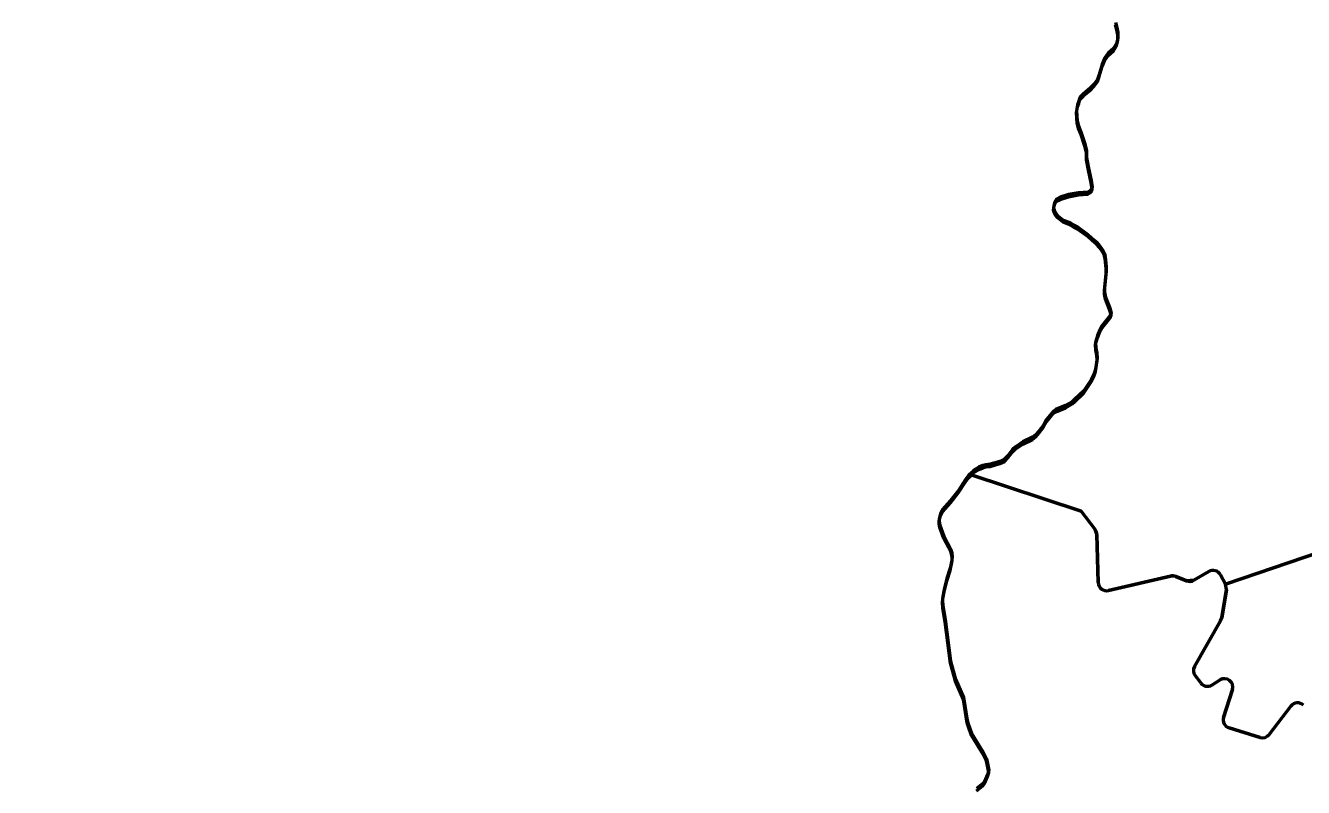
# Model space of a CAD drawing. Extents: x -1643653 to 4543381, y 1624270 to 13878484.
# Drawn here: x 814225 to 815755, y 9016488 to 9017400 of the extents above; entities that cross this region are included whole.
import ezdxf

# ---------------------------------------------------------------- set-up
doc = ezdxf.new("R2010")
doc.units = 0
doc.header["$LTSCALE"] = 160
doc.layers.add('60', color=7, linetype='Continuous', lineweight=13)

msp = doc.modelspace()

# ---------------------------------------------------------------- linework, layer by layer
at = {"layer": '60', "lineweight": 53}
for p, q in [((815507.3, 9016790.7), (815509, 9016733.1)), ((815623.5, 9016735.9), (815641.4, 9016746.4)), ((815521.2, 9016723.6), (815595.7, 9016740.9)), ((815601.7, 9016740.5), (815614.7, 9016735.3)), ((815655.2, 9016742.5), (815661.3, 9016731.3)), ((815662.4, 9016724.9), (815656.8, 9016691.1)), ((815655.5, 9016687.4), (815624.3, 9016632.8)), ((815631.9, 9016612.9), (815625, 9016621.7)), ((815625, 9016621.7), (815631.9, 9016612.9)), ((815654.9, 9016616.5), (815645, 9016610.5)), ((815645, 9016610.5), (815654.9, 9016616.5)), ((815659.1, 9016571.7), (815669.6, 9016605)), ((815669.6, 9016605), (815659.1, 9016571.7)), ((815739.7, 9016585.2), (815713.6, 9016551.2)), ((815713.6, 9016551.2), (815739.7, 9016585.2)), ((815702.7, 9016547.7), (815665.7, 9016559.1)), ((815665.7, 9016559.1), (815702.7, 9016547.7))]:
    msp.add_line(p, q, dxfattribs=at)
for points in [[(815529.7, 9017403.4), (815531.3, 9017397.5), (815532.3, 9017391.5), (815532.3, 9017384.7), (815531, 9017378.3), (815527.3, 9017372.3), (815521, 9017366.8), (815516.8, 9017361.1), (815513.7, 9017353.7), (815510.2, 9017341.4), (815508.1, 9017335.5), (815503.9, 9017329.5), (815499.5, 9017324.9), (815491.2, 9017318.3), (815487.3, 9017314.3), (815486.6, 9017313), (815485.8, 9017309.3), (815484, 9017305.1), (815483.1, 9017298)], [(815529.7, 9017403.4), (815531.3, 9017397.5), (815532.3, 9017391.5), (815532.3, 9017384.7), (815531, 9017378.3), (815527.3, 9017372.3), (815521, 9017366.8), (815516.8, 9017361.1), (815513.7, 9017353.7), (815510.2, 9017341.4), (815508.1, 9017335.5), (815503.9, 9017329.5), (815499.5, 9017324.9), (815491.2, 9017318.3), (815487.3, 9017314.3), (815486.6, 9017313), (815485.8, 9017309.3), (815484, 9017305.1), (815483.1, 9017298)], [(815483.1, 9017295.4), (815484, 9017302.5), (815485.8, 9017306.7), (815486.6, 9017310.4), (815487.3, 9017311.7), (815491.2, 9017315.7), (815499.5, 9017322.2), (815503.9, 9017326.8), (815508.1, 9017332.8), (815510.2, 9017338.8), (815513.7, 9017351.1), (815516.8, 9017358.5), (815521, 9017364.2), (815527.3, 9017369.7), (815531, 9017375.7), (815532.3, 9017382.1), (815532.3, 9017388.9), (815531.3, 9017394.8), (815529.7, 9017400.8)], [(815483.1, 9017298), (815483.7, 9017285.7), (815485.3, 9017279.7), (815488.1, 9017272.8), (815493, 9017258.2), (815495, 9017250.1)], [(815483.1, 9017298), (815483.7, 9017285.7), (815485.3, 9017279.7), (815488.1, 9017272.8), (815493, 9017258.2), (815495, 9017250.1)], [(815495, 9017247.5), (815493, 9017255.6), (815488.1, 9017270.2), (815485.3, 9017277.1), (815483.7, 9017283.1), (815483.1, 9017295.4)], [(815495, 9017250.1), (815495, 9017250.1), (815495.1, 9017241.9), (815497.2, 9017229.4), (815500.6, 9017214.3), (815501.6, 9017206.3), (815501.3, 9017204.8), (815498.9, 9017202.2), (815496.4, 9017200.5), (815485.3, 9017199.8), (815473.2, 9017197.5), (815463.4, 9017194.3), (815459.1, 9017192.2), (815457, 9017188.8), (815455.9, 9017184.7), (815455.5, 9017181.5), (815456.1, 9017179.4), (815458.3, 9017175.2), (815460.8, 9017172.2), (815467, 9017167.1), (815475, 9017164.1), (815480.2, 9017160.8), (815484.1, 9017158.9), (815496.7, 9017150), (815501.2, 9017145.6), (815507.4, 9017140.5), (815510.7, 9017136.7)], [(815495, 9017250.1), (815495, 9017250.1), (815495.1, 9017241.9), (815497.2, 9017229.4), (815500.6, 9017214.3), (815501.6, 9017206.3), (815501.3, 9017204.8), (815498.9, 9017202.2), (815496.4, 9017200.5), (815485.3, 9017199.8), (815473.2, 9017197.5), (815463.4, 9017194.3), (815459.1, 9017192.2), (815457, 9017188.8), (815455.9, 9017184.7), (815455.5, 9017181.5), (815456.1, 9017179.4), (815458.3, 9017175.2), (815460.8, 9017172.2), (815467, 9017167.1), (815475, 9017164.1), (815480.2, 9017160.8), (815484.1, 9017158.9), (815496.7, 9017150), (815501.2, 9017145.6), (815507.4, 9017140.5), (815510.7, 9017136.7)], [(815510.7, 9017134.1), (815507.4, 9017137.9), (815501.2, 9017143), (815496.7, 9017147.4), (815484.1, 9017156.3), (815480.2, 9017158.2), (815475, 9017161.5), (815467, 9017164.5), (815460.8, 9017169.6), (815458.3, 9017172.6), (815456.1, 9017176.8), (815455.5, 9017178.9), (815455.9, 9017182.1), (815457, 9017186.2), (815459.1, 9017189.6), (815463.4, 9017191.6), (815473.2, 9017194.8), (815485.3, 9017197.2), (815496.4, 9017197.9), (815498.9, 9017199.6), (815501.3, 9017202.2), (815501.6, 9017203.7), (815500.6, 9017211.7), (815497.2, 9017226.8), (815495.1, 9017239.3), (815495, 9017247.5), (815495, 9017247.5), (815495, 9017247.5)], [(815510.7, 9017136.7), (815514.2, 9017131.6), (815516.3, 9017126.9), (815517.3, 9017123.2), (815518.6, 9017111.4), (815518.5, 9017105.7), (815516.3, 9017085.7), (815516.3, 9017080.8), (815517.5, 9017074.9), (815522.6, 9017062.8), (815524.2, 9017057.8), (815524.3, 9017055.9), (815523.1, 9017052.7), (815513.7, 9017040.7), (815511, 9017035.7), (815508.2, 9017028.8), (815505.9, 9017020.9), (815506, 9017013.8), (815507.3, 9017008.1), (815507.9, 9017001.9), (815505.6, 9016988.2), (815504.3, 9016983.6), (815500.7, 9016976), (815491.6, 9016962.8), (815480.7, 9016952.1), (815477.6, 9016949.6), (815469.9, 9016945), (815458.3, 9016940.3), (815455.1, 9016938.1), (815447, 9016928.2), (815443.3, 9016921.7), (815437.8, 9016914.4), (815434.2, 9016910.2), (815430.4, 9016907), (815418.8, 9016901.6), (815409.4, 9016895.3), (815406.2, 9016892.3)], [(815510.7, 9017136.7), (815514.2, 9017131.6), (815516.3, 9017126.9), (815517.3, 9017123.2), (815518.6, 9017111.4), (815518.5, 9017105.7), (815516.3, 9017085.7), (815516.3, 9017080.8), (815517.5, 9017074.9), (815522.6, 9017062.8), (815524.2, 9017057.8), (815524.3, 9017055.9), (815523.1, 9017052.7), (815513.7, 9017040.7), (815511, 9017035.7), (815508.2, 9017028.8), (815505.9, 9017020.9), (815506, 9017013.8), (815507.3, 9017008.1), (815507.9, 9017001.9), (815505.6, 9016988.2), (815504.3, 9016983.6), (815500.7, 9016976), (815491.6, 9016962.8), (815480.7, 9016952.1), (815477.6, 9016949.6), (815469.9, 9016945), (815458.3, 9016940.3), (815455.1, 9016938.1), (815447, 9016928.2), (815443.3, 9016921.7), (815437.8, 9016914.4), (815434.2, 9016910.2), (815430.4, 9016907), (815418.8, 9016901.6), (815409.4, 9016895.3), (815406.2, 9016892.3)], [(815406.2, 9016889.7), (815409.4, 9016892.7), (815418.8, 9016898.9), (815430.4, 9016904.3), (815434.2, 9016907.6), (815437.8, 9016911.8), (815443.3, 9016919), (815447, 9016925.6), (815455.1, 9016935.4), (815458.3, 9016937.7), (815469.9, 9016942.4), (815477.6, 9016947), (815480.7, 9016949.5), (815491.6, 9016960.2), (815500.7, 9016973.4), (815504.3, 9016980.9), (815505.6, 9016985.6), (815507.9, 9016999.3), (815507.3, 9017005.5), (815506, 9017011.2), (815505.9, 9017018.3), (815508.2, 9017026.2), (815511, 9017033.1), (815513.7, 9017038.1), (815523.1, 9017050.1), (815524.3, 9017053.3), (815524.2, 9017055.2), (815522.6, 9017060.2), (815517.5, 9017072.3), (815516.3, 9017078.2), (815516.3, 9017083.1), (815518.5, 9017103.1), (815518.6, 9017108.8), (815517.3, 9017120.5), (815516.3, 9017124.3), (815514.2, 9017129), (815510.7, 9017134.1)], [(815661.3, 9016731.3), (815926.4, 9016821.2), (816281.2, 9017137.3)], [(816281.2, 9017137.3), (815926.4, 9016821.2), (815661.3, 9016731.3)], [(815406.2, 9016892.3), (815400.8, 9016885), (815400.8, 9016885), (815396.9, 9016880.8), (815391.2, 9016878.1), (815379.5, 9016874.8), (815374.6, 9016874.2), (815370.7, 9016873.2), (815366.1, 9016871.1), (815359.9, 9016867.6), (815357.6, 9016864.8), (815353.7, 9016861.1), (815350, 9016856.4), (815341.7, 9016843.4), (815332, 9016831.2), (815322.7, 9016820.4), (815320.2, 9016815.7), (815318.6, 9016809.6), (815318.6, 9016806.1), (815319.5, 9016801.8), (815324.2, 9016788.5), (815332.5, 9016772.9), (815333.7, 9016768.6), (815334.2, 9016764.6), (815333.9, 9016759.6), (815331.8, 9016750.3), (815327.7, 9016737.9), (815324.4, 9016724.8), (815322.9, 9016716.3), (815322.6, 9016712), (815322.9, 9016705.1), (815325.6, 9016688.8), (815332.1, 9016639.1), (815338.2, 9016617.6), (815347.8, 9016595.6), (815352.1, 9016567.9), (815353.5, 9016562.9), (815357.2, 9016552.9), (815371.3, 9016529.9), (815374.8, 9016523.1), (815375.7, 9016520.4), (815377.9, 9016508.6), (815376.4, 9016503.4), (815372.9, 9016495), (815370.8, 9016492.4), (815363.3, 9016486.6)], [(815406.2, 9016892.3), (815400.8, 9016885), (815400.8, 9016885), (815396.9, 9016880.8), (815391.2, 9016878.1), (815379.5, 9016874.8), (815374.6, 9016874.2), (815370.7, 9016873.2), (815366.1, 9016871.1), (815359.9, 9016867.6), (815357.6, 9016864.8), (815355.3, 9016862.6), (815355.7, 9016862.5)], [(815355.3, 9016860), (815357.6, 9016862.2), (815359.9, 9016864.9), (815366.1, 9016868.5), (815370.7, 9016870.6), (815374.6, 9016871.6), (815379.5, 9016872.2), (815391.2, 9016875.5), (815396.9, 9016878.2), (815400.8, 9016882.3), (815400.8, 9016882.3), (815406.2, 9016889.7)], [(815355.3, 9016862.6), (815353.7, 9016861.1), (815350, 9016856.4), (815341.7, 9016843.4), (815332, 9016831.2), (815322.7, 9016820.4), (815320.2, 9016815.7), (815318.6, 9016809.6), (815318.6, 9016806.1), (815319.5, 9016801.8), (815324.2, 9016788.5), (815332.5, 9016772.9), (815333.7, 9016768.6), (815334.2, 9016764.6), (815333.9, 9016759.6), (815331.8, 9016750.3), (815327.7, 9016737.9), (815324.4, 9016724.8), (815322.9, 9016716.3), (815322.6, 9016712), (815322.9, 9016705.1), (815325.6, 9016688.8), (815332.1, 9016639.1), (815338.2, 9016617.6), (815347.8, 9016595.6), (815352.1, 9016567.9), (815353.5, 9016562.9), (815357.2, 9016552.9), (815371.3, 9016529.9), (815374.8, 9016523.1), (815375.7, 9016520.4), (815377.9, 9016508.6), (815376.4, 9016503.4), (815372.9, 9016495), (815370.8, 9016492.4), (815363.3, 9016486.6)], [(815363.3, 9016484), (815370.8, 9016489.8), (815372.9, 9016492.4), (815376.4, 9016500.8), (815377.9, 9016505.9), (815375.7, 9016517.8), (815374.8, 9016520.5), (815371.3, 9016527.3), (815357.2, 9016550.2), (815353.5, 9016560.3), (815352.1, 9016565.3), (815347.8, 9016593), (815338.2, 9016615), (815332.1, 9016636.5), (815325.6, 9016686.2), (815322.9, 9016702.5), (815322.6, 9016709.4), (815322.9, 9016713.7), (815324.4, 9016722.2), (815327.7, 9016735.2), (815331.8, 9016747.7), (815333.9, 9016757), (815334.2, 9016762), (815333.7, 9016766), (815332.5, 9016770.3), (815324.2, 9016785.9), (815319.5, 9016799.2), (815318.6, 9016803.4), (815318.6, 9016807), (815320.2, 9016813.1), (815322.7, 9016817.8), (815332, 9016828.6), (815341.7, 9016840.8), (815350, 9016853.8), (815353.7, 9016858.5), (815355.3, 9016860)], [(815509, 9016733.1), (815507.3, 9016790.7), (815505.3, 9016796.5), (815488.5, 9016818.5), (815355.7, 9016862.5), (815355.3, 9016862.6)], [(815355.7, 9016862.5), (815488.5, 9016818.5), (815505.3, 9016796.5)], [(815641.4, 9016746.4), (815623.5, 9016735.9), (815614.7, 9016735.3), (815601.7, 9016740.5), (815595.7, 9016740.9), (815521.2, 9016723.6)], [(815624.3, 9016632.8), (815655.5, 9016687.4), (815656.8, 9016691.1), (815662.4, 9016724.9), (815661.3, 9016731.3), (815655.2, 9016742.5)]]:
    msp.add_lwpolyline(points, dxfattribs=at)
for centre, start, end in [((815497.4, 9016790.4), 1.606, 37.3757), ((815646.4, 9016737.7), 28.5513, 120.2165), ((815646.4, 9016737.7), 28.5513, 120.2165), ((815519, 9016733.3), 181.606, 283.1064), ((815519, 9016733.3), 181.606, 283.1064), ((815598, 9016731.2), 68.199, 103.1064), ((815618.4, 9016744.5), 248.199, 300.2165), ((815632.9, 9016627.8), 150.2673, 217.7331), ((815632.9, 9016627.8), 150.2673, 217.7331), ((815639.8, 9016619), 217.7331, 301.3995), ((815639.8, 9016619), 217.7331, 301.3995), ((815660.1, 9016608), 342.5237, 121.4029), ((815660.1, 9016608), 342.5237, 121.4029), ((815747.6, 9016579.1), 45.1342, 142.5036), ((815747.6, 9016579.1), 45.1342, 142.5036), ((815668.7, 9016568.7), 162.5237, 252.8888), ((815668.7, 9016568.7), 162.5237, 252.8888), ((815705.7, 9016557.3), 252.8893, 322.5036), ((815705.7, 9016557.3), 252.8893, 322.5036)]:
    msp.add_arc(centre, 10, start, end, dxfattribs=at)
at = {"layer": '60', "lineweight": 25}
msp.add_spline([(814781, 9009175.5), (814787.2, 9009173.4), (814796.9, 9009173.4), (814799.4, 9009172.4), (814805.1, 9009174.5), (814805.6, 9009176.5), (814811.7, 9009179.5), (814811.7, 9009179.5), (814801.5, 9009181), (814790.7, 9009181.5), (814784.1, 9009183.1), (814777.4, 9009185.1), (814778.4, 9009175.5)], degree=3, dxfattribs=at)

doc.saveas('drawing.dxf')
